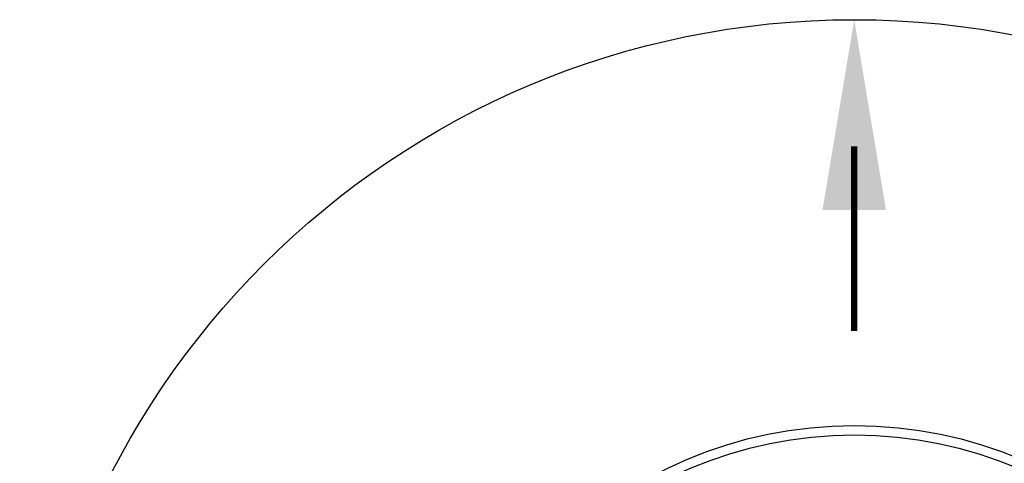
# Model space of a CAD drawing. Extents: x -169 to 6736, y -208 to 3022.
# Tile 531 of 656: x 5842.72 to 5862.11, y 1257.71 to 1266.46. Entities that reach past the tile are written whole.
import ezdxf

# ---------------------------------------------------------------- set-up
doc = ezdxf.new("R2010")
doc.units = 0
doc.header["$MEASUREMENT"] = 0
doc.layers.add('MONITOR-WELL-COVER', color=2, linetype='CONTINUOUS')
doc.layers.add('TANK-SLOPE', color=3, linetype='CONTINUOUS')

msp = doc.modelspace()

# ---------------------------------------------------------------- linework, layer by layer
at = {"layer": 'MONITOR-WELL-COVER', "color": 4}
msp.add_circle((5859.15422, 1250.01839), 8.4375, dxfattribs=at)
at = {"layer": 'MONITOR-WELL-COVER', "color": 1}
msp.add_circle((5859.15422, 1250.01839), 8.25, dxfattribs=at)
at = {"layer": 'TANK-SLOPE', "const_width": 0.125}
msp.add_lwpolyline([(5859.15422, 1263.95589), (5859.15422, 1260.3151)], dxfattribs=at)
at = {"layer": 'TANK-SLOPE'}
msp.add_circle((5859.15422, 1250.01839), 16.4375, dxfattribs=at)
msp.add_solid([(5858.52922, 1262.70589), (5859.15422, 1266.45589), (5859.77922, 1262.70589)], dxfattribs=at)

doc.saveas('drawing.dxf')
